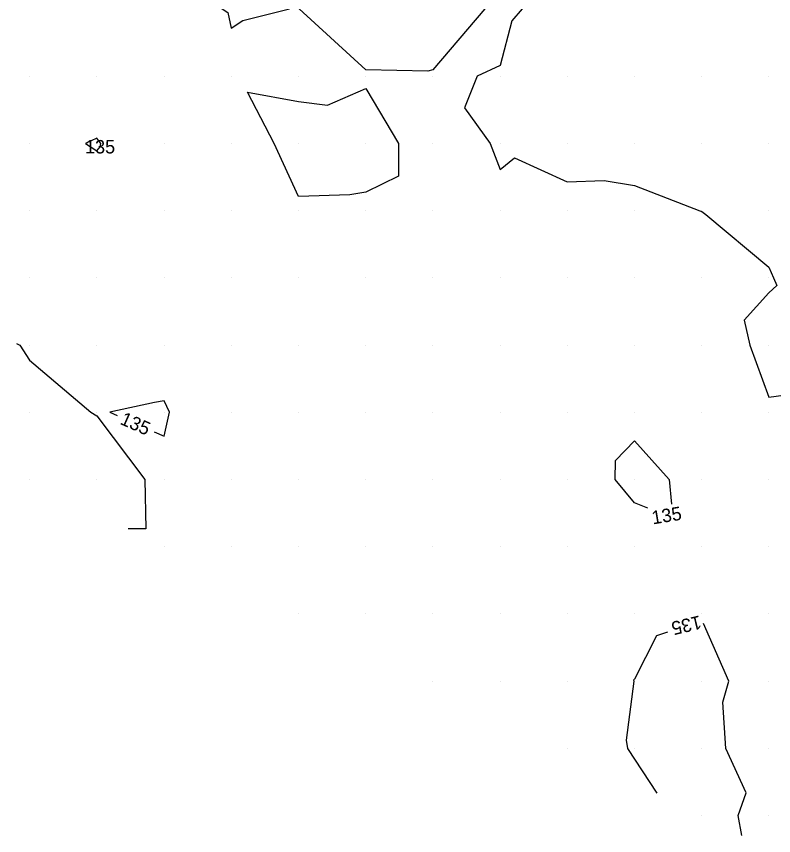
# Model space of a CAD drawing. Extents: x 2354170 to 2357230, y 866100 to 868290.
# Drawn here: x 2354878 to 2354990.7, y 867267 to 867388.9 of the extents above; entities that cross this region are included whole.
import ezdxf

# ---------------------------------------------------------------- set-up
doc = ezdxf.new("R2010")
doc.units = 0
for name, color, linetype in [('Default', 7, 'Continuous'), ('DTM Contours Major', 7, 'Continuous'), ('DTM Contours Major Text', 7, 'Continuous'), ('Exist DTM QL2 LIDAR Elevation Point', 7, 'Continuous')]:
    doc.layers.add(name, color=color, linetype=linetype)

msp = doc.modelspace()

# ---------------------------------------------------------------- linework, layer by layer
at = {"layer": 'Default'}
for points in [[(2354899.97, 867407.51), (2354898.87, 867401.12), (2354899.13, 867400.02), (2354899.97, 867397.45), (2354908.62, 867390.02), (2354909.45, 867389.49), (2354909.97, 867387.16), (2354911.68, 867388.3), (2354918.62, 867390.02), (2354909.97, 867392.81), (2354904.58, 867400.02), (2354899.97, 867407.51)], [(2354920.09, 867390.02), (2354920.37, 867399.62), (2354924.15, 867400.02), (2354928.46, 867401.53), (2354929.97, 867402.27), (2354933.86, 867406.13), (2354939.97, 867404.3), (2354946.49, 867400.02), (2354945.84, 867394.14), (2354947.71, 867390.02), (2354939.97, 867380.98), (2354939.23, 867380.75), (2354929.97, 867380.98), (2354920.09, 867390.02)], [(2354953.23, 867390.02), (2354951.71, 867388.27), (2354949.97, 867381.62), (2354946.54, 867380.02), (2354944.69, 867375.29), (2354948.47, 867370.01), (2354949.97, 867366.11), (2354952.13, 867367.86), (2354959.97, 867364.3), (2354965.46, 867364.52), (2354969.97, 867363.77), (2354979.71, 867360.01), (2354979.97, 867359.91), (2354980.56, 867359.42), (2354989.97, 867351.58), (2354990.66, 867350.01), (2354991.13, 867348.86), (2354989.97, 867347.79), (2354986.28, 867343.7), (2354987.11, 867340.01), (2354989.97, 867332.28), (2354996.79, 867333.2)], [(2354919.97, 867362.13), (2354916.36, 867370.01), (2354912.36, 867377.62), (2354919.97, 867376.23), (2354924.28, 867375.71), (2354929.97, 867378.2), (2354934.87, 867370.01), (2354934.85, 867365.14), (2354929.97, 867362.76), (2354927.63, 867362.35), (2354919.97, 867362.13)], [(2354890.46, 867369.52), (2354890.55, 867370.01), (2354889.97, 867370.8), (2354888.29, 867370.01), (2354889.97, 867368.93), (2354890.46, 867369.52)], [(2354877.99, 867340.24), (2354878.49, 867340.01), (2354879.97, 867337.76), (2354889.09, 867330.01), (2354889.97, 867329.51), (2354897.12, 867320.01), (2354897.28, 867312.7), (2354894.65, 867312.68)], [(2354900.8, 867330.01), (2354899.97, 867331.71), (2354898.54, 867331.45), (2354891.92, 867330.01), (2354892.99, 867329.54)], [(2354898.48, 867327.12), (2354899.97, 867326.46), (2354900.8, 867330.01)], [(2354967.12, 867322.86), (2354969.97, 867325.77), (2354975.14, 867320.01), (2354975.47, 867316.34)], [(2354971.95, 867315.77), (2354969.97, 867316.53), (2354967.1, 867320.01), (2354967.12, 867322.86)], [(2354985.93, 867267.04), (2354985.41, 867270.01), (2354986.56, 867273.42), (2354983.54, 867280.01), (2354983.11, 867286.87), (2354984.02, 867290.01), (2354980.21, 867298.59)], [(2354974.87, 867297.32), (2354973.24, 867296.74), (2354969.97, 867290.29), (2354969.8, 867290.18), (2354969.86, 867290.01), (2354968.72, 867281.26), (2354968.91, 867280.01), (2354973.29, 867273.36)]]:
    msp.add_lwpolyline(points, dxfattribs=at)
at = {"layer": 'DTM Contours Major'}
for points in [[(2354890.46, 867369.52), (2354890.55, 867370.01), (2354889.97, 867370.8), (2354888.29, 867370.01), (2354889.97, 867368.93), (2354890.46, 867369.52)], [(2354877.99, 867340.24), (2354878.49, 867340.01), (2354879.97, 867337.76), (2354889.09, 867330.01), (2354889.97, 867329.51), (2354897.12, 867320.01), (2354897.28, 867312.7), (2354894.65, 867312.68)], [(2354900.8, 867330.01), (2354899.97, 867331.71), (2354898.54, 867331.45), (2354891.92, 867330.01), (2354892.99, 867329.54)], [(2354898.48, 867327.12), (2354899.97, 867326.46), (2354900.8, 867330.01)], [(2354967.12, 867322.86), (2354969.97, 867325.77), (2354975.14, 867320.01), (2354975.47, 867316.34)], [(2354971.95, 867315.77), (2354969.97, 867316.53), (2354967.1, 867320.01), (2354967.12, 867322.86)], [(2354985.93, 867267.04), (2354985.41, 867270.01), (2354986.56, 867273.42), (2354983.54, 867280.01), (2354983.11, 867286.87), (2354984.02, 867290.01), (2354980.21, 867298.59)], [(2354974.87, 867297.32), (2354973.24, 867296.74), (2354969.97, 867290.29), (2354969.8, 867290.18), (2354969.86, 867290.01), (2354968.72, 867281.26), (2354968.91, 867280.01), (2354973.29, 867273.36)]]:
    msp.add_lwpolyline(points, dxfattribs=at)
at = {"layer": 'Exist DTM QL2 LIDAR Elevation Point'}
for p, q in [((2354879.97, 867380.02), (2354879.97, 867380.02)), ((2354889.97, 867380.02), (2354889.97, 867380.02)), ((2354899.97, 867380.02), (2354899.97, 867380.02)), ((2354909.97, 867380.02), (2354909.97, 867380.02)), ((2354919.97, 867380.02), (2354919.97, 867380.02)), ((2354929.97, 867380.02), (2354929.97, 867380.02)), ((2354939.97, 867380.02), (2354939.97, 867380.02)), ((2354949.97, 867380.02), (2354949.97, 867380.02)), ((2354959.97, 867380.02), (2354959.97, 867380.02)), ((2354969.97, 867380.02), (2354969.97, 867380.02)), ((2354979.97, 867380.02), (2354979.97, 867380.02)), ((2354989.97, 867380.02), (2354989.97, 867380.02)), ((2354879.97, 867370.01), (2354879.97, 867370.01)), ((2354889.97, 867370.01), (2354889.97, 867370.01)), ((2354899.97, 867370.01), (2354899.97, 867370.01)), ((2354909.97, 867370.01), (2354909.97, 867370.01)), ((2354919.97, 867370.01), (2354919.97, 867370.01)), ((2354929.97, 867370.01), (2354929.97, 867370.01)), ((2354939.97, 867370.01), (2354939.97, 867370.01)), ((2354949.97, 867370.01), (2354949.97, 867370.01)), ((2354959.97, 867370.01), (2354959.97, 867370.01)), ((2354969.97, 867370.01), (2354969.97, 867370.01)), ((2354979.97, 867370.01), (2354979.97, 867370.01)), ((2354989.97, 867370.01), (2354989.97, 867370.01)), ((2354879.97, 867360.01), (2354879.97, 867360.01)), ((2354889.97, 867360.01), (2354889.97, 867360.01)), ((2354899.97, 867360.01), (2354899.97, 867360.01)), ((2354909.97, 867360.01), (2354909.97, 867360.01)), ((2354919.97, 867360.01), (2354919.97, 867360.01)), ((2354929.97, 867360.01), (2354929.97, 867360.01)), ((2354939.97, 867360.01), (2354939.97, 867360.01)), ((2354949.97, 867360.01), (2354949.97, 867360.01)), ((2354959.97, 867360.01), (2354959.97, 867360.01)), ((2354969.97, 867360.01), (2354969.97, 867360.01)), ((2354979.97, 867360.01), (2354979.97, 867360.01)), ((2354989.97, 867360.01), (2354989.97, 867360.01)), ((2354879.97, 867350.01), (2354879.97, 867350.01)), ((2354889.97, 867350.01), (2354889.97, 867350.01)), ((2354899.97, 867350.01), (2354899.97, 867350.01)), ((2354909.97, 867350.01), (2354909.97, 867350.01)), ((2354919.97, 867350.01), (2354919.97, 867350.01)), ((2354929.97, 867350.01), (2354929.97, 867350.01)), ((2354939.97, 867350.01), (2354939.97, 867350.01)), ((2354949.97, 867350.01), (2354949.97, 867350.01)), ((2354959.97, 867350.01), (2354959.97, 867350.01)), ((2354969.97, 867350.01), (2354969.97, 867350.01)), ((2354979.97, 867350.01), (2354979.97, 867350.01)), ((2354989.97, 867350.01), (2354989.97, 867350.01)), ((2354879.97, 867340.01), (2354879.97, 867340.01)), ((2354889.97, 867340.01), (2354889.97, 867340.01)), ((2354899.97, 867340.01), (2354899.97, 867340.01)), ((2354909.97, 867340.01), (2354909.97, 867340.01)), ((2354919.97, 867340.01), (2354919.97, 867340.01)), ((2354929.97, 867340.01), (2354929.97, 867340.01)), ((2354939.97, 867340.01), (2354939.97, 867340.01)), ((2354949.97, 867340.01), (2354949.97, 867340.01)), ((2354959.97, 867340.01), (2354959.97, 867340.01)), ((2354969.97, 867340.01), (2354969.97, 867340.01)), ((2354979.97, 867340.01), (2354979.97, 867340.01)), ((2354989.97, 867340.01), (2354989.97, 867340.01)), ((2354879.97, 867330.01), (2354879.97, 867330.01)), ((2354889.97, 867330.01), (2354889.97, 867330.01)), ((2354899.97, 867330.01), (2354899.97, 867330.01)), ((2354909.97, 867330.01), (2354909.97, 867330.01)), ((2354919.97, 867330.01), (2354919.97, 867330.01)), ((2354929.97, 867330.01), (2354929.97, 867330.01)), ((2354939.97, 867330.01), (2354939.97, 867330.01)), ((2354949.97, 867330.01), (2354949.97, 867330.01)), ((2354959.97, 867330.01), (2354959.97, 867330.01)), ((2354969.97, 867330.01), (2354969.97, 867330.01)), ((2354979.97, 867330.01), (2354979.97, 867330.01)), ((2354989.97, 867330.01), (2354989.97, 867330.01)), ((2354879.97, 867320.01), (2354879.97, 867320.01)), ((2354889.97, 867320.01), (2354889.97, 867320.01)), ((2354899.97, 867320.01), (2354899.97, 867320.01)), ((2354909.97, 867320.01), (2354909.97, 867320.01)), ((2354919.97, 867320.01), (2354919.97, 867320.01)), ((2354929.97, 867320.01), (2354929.97, 867320.01)), ((2354939.97, 867320.01), (2354939.97, 867320.01)), ((2354949.97, 867320.01), (2354949.97, 867320.01)), ((2354959.97, 867320.01), (2354959.97, 867320.01)), ((2354969.97, 867320.01), (2354969.97, 867320.01)), ((2354979.97, 867320.01), (2354979.97, 867320.01)), ((2354989.97, 867320.01), (2354989.97, 867320.01)), ((2354899.97, 867310.01), (2354899.97, 867310.01)), ((2354909.97, 867310.01), (2354909.97, 867310.01)), ((2354919.97, 867310.01), (2354919.97, 867310.01)), ((2354929.97, 867310.01), (2354929.97, 867310.01)), ((2354939.97, 867310.01), (2354939.97, 867310.01)), ((2354949.97, 867310.01), (2354949.97, 867310.01)), ((2354959.97, 867310.01), (2354959.97, 867310.01)), ((2354969.97, 867310.01), (2354969.97, 867310.01)), ((2354979.97, 867310.01), (2354979.97, 867310.01)), ((2354989.97, 867310.01), (2354989.97, 867310.01)), ((2354919.97, 867300.01), (2354919.97, 867300.01)), ((2354929.97, 867300.01), (2354929.97, 867300.01)), ((2354939.97, 867300.01), (2354939.97, 867300.01)), ((2354949.97, 867300.01), (2354949.97, 867300.01)), ((2354959.97, 867300.01), (2354959.97, 867300.01)), ((2354969.97, 867300.01), (2354969.97, 867300.01)), ((2354979.97, 867300.01), (2354979.97, 867300.01)), ((2354989.97, 867300.01), (2354989.97, 867300.01)), ((2354939.97, 867290.01), (2354939.97, 867290.01)), ((2354949.97, 867290.01), (2354949.97, 867290.01)), ((2354959.97, 867290.01), (2354959.97, 867290.01)), ((2354969.97, 867290.01), (2354969.97, 867290.01)), ((2354979.97, 867290.01), (2354979.97, 867290.01)), ((2354989.97, 867290.01), (2354989.97, 867290.01)), ((2354959.97, 867280.01), (2354959.97, 867280.01)), ((2354969.97, 867280.01), (2354969.97, 867280.01)), ((2354979.97, 867280.01), (2354979.97, 867280.01)), ((2354989.97, 867280.01), (2354989.97, 867280.01)), ((2354979.97, 867270.01), (2354979.97, 867270.01)), ((2354989.97, 867270.01), (2354989.97, 867270.01))]:
    msp.add_line(p, q, dxfattribs=at)

# ---------------------------------------------------------------- texts
at = {"layer": 'Default'}
msp.add_text('135', height=2, dxfattribs=at).set_placement((2354888.22, 867368.52))
for rotation, p in [(336.1726, (2354893.28, 867328.32)), (9.3231, (2354972.7, 867313.33)), (193.3824, (2354979.65, 867299.81))]:
    msp.add_text('135', height=2, rotation=rotation, dxfattribs=at).set_placement(p)
at = {"layer": 'DTM Contours Major Text'}
msp.add_text('135', height=2, dxfattribs=at).set_placement((2354888.22, 867368.52))
for rotation, p in [(336.1726, (2354893.28, 867328.32)), (9.3231, (2354972.7, 867313.33)), (193.3824, (2354979.65, 867299.81))]:
    msp.add_text('135', height=2, rotation=rotation, dxfattribs=at).set_placement(p)

doc.saveas('drawing.dxf')
